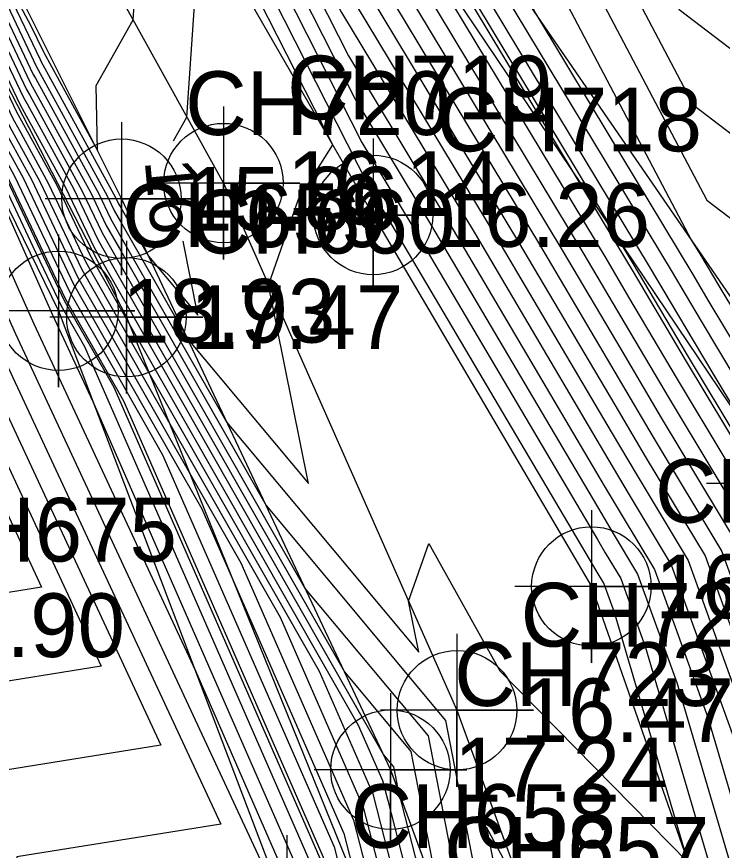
# Model space of a CAD drawing. Extents: x 2531902 to 2533249, y 715219 to 716099.
# Drawn here: x 2532654.69 to 2532682.38, y 715692.21 to 715724.93 of the extents above; entities that cross this region are included whole.
import ezdxf

# ---------------------------------------------------------------- set-up
doc = ezdxf.new("R2010")
doc.units = 0
for name, color, linetype in [('DTM Contours Major', 7, 'Continuous'), ('DTM Contours Major Text', 7, 'Continuous'), ('DTM Contours Minor', 7, 'Continuous'), ('Exist DTM Breakline', 7, 'Continuous'), ('Exist DTM Breakline Cogo Elevation', 7, 'Continuous'), ('Exist DTM Breakline Cogo Number', 7, 'Continuous'), ('Exist DTM Breakline Cogo Point CELL', 7, 'Continuous'), ('Exist DTM Breakline Underwater', 7, 'Continuous'), ('Exist DTM Breakline Underwater Cogo Elevation', 7, 'Continuous'), ('Exist DTM Breakline Underwater Cogo Number', 7, 'Continuous'), ('Exist DTM Breakline Underwater Cogo Point CELL', 7, 'Continuous'), ('Exist DTM Drainline', 7, 'Continuous'), ('Exist DTM Drainline Cogo Elevation', 7, 'Continuous'), ('Exist DTM Drainline Cogo Number', 7, 'Continuous'), ('Exist DTM Drainline Cogo Point CELL', 7, 'Continuous'), ('Exist DTM Regular Point Cogo Elevation', 7, 'Continuous'), ('Exist DTM Regular Point Cogo Number', 7, 'Continuous'), ('Exist Hydro Stream or Body of Water', 7, 'Continuous'), ('Scratch_Level_2', 7, 'Continuous')]:
    doc.layers.add(name, color=color, linetype=linetype)

msp = doc.modelspace()

# ---------------------------------------------------------------- linework, layer by layer
at = {"layer": 'DTM Contours Major'}
for points in [[(2532649.633, 715761.418), (2532652.853, 715756.928), (2532656.657, 715751.625), (2532664.623, 715743.377), (2532667.706, 715740.404), (2532666.809, 715739.156), (2532666.528, 715738.511), (2532668.94, 715733.933), (2532672.977, 715727.234), (2532680.368, 715714.969), (2532681.544, 715712.977), (2532683.635, 715709.501), (2532686.333, 715705.014), (2532690.675, 715692.977), (2532694.04, 715683.649), (2532695.571, 715678.45), (2532696.057, 715676.798), (2532696.595, 715675.745)], [(2532677.458, 715760.578), (2532682.204, 715754.915), (2532688.134, 715749.197), (2532685.284, 715745.235), (2532682.849, 715738.741), (2532678.72, 715735.084), (2532677.262, 715731.73), (2532680.691, 715725.22), (2532688.706, 715719.105), (2532688.324, 715710.996), (2532689.533, 715708.674), (2532694.988, 715708.084), (2532700, 715700.698), (2532708.045, 715701.955), (2532710, 715701.824), (2532713.335, 715700), (2532713.757, 715696.243), (2532714.581, 715693.241)], [(2532648.836, 715759.695), (2532660.585, 715743.315), (2532663.46, 715737.646), (2532664.163, 715736.258), (2532664.6, 715735.397), (2532666.384, 715731.88), (2532676.095, 715715.765), (2532678.43, 715711.81), (2532679.978, 715709.189), (2532683.024, 715704.123), (2532687.927, 715690.534), (2532690.367, 715682.244), (2532692.007, 715676.673), (2532692.528, 715674.904), (2532693.303, 715672.271), (2532693.837, 715671.226)], [(2532648.039, 715757.973), (2532655.303, 715747.844), (2532662.601, 715733.455), (2532662.956, 715732.756), (2532663.176, 715732.322), (2532667.705, 715723.393), (2532671.821, 715716.561), (2532677.749, 715706.522), (2532678.412, 715705.4), (2532679.715, 715703.233), (2532681.813, 715697.419), (2532688.008, 715676.376), (2532688.443, 715674.897), (2532688.581, 715674.428), (2532690.418, 715668.187)], [(2532660.847, 715720.061), (2532661.369, 715720.986), (2532661.843, 715728.055), (2532662.127, 715728.507), (2532661.752, 715729.246), (2532661.749, 715729.253), (2532661.743, 715729.264), (2532650.022, 715752.374), (2532647.242, 715756.25)], [(2532641.879, 715749.271), (2532642.582, 715747.953), (2532654.386, 715725.807), (2532655.602, 715723.253), (2532655.639, 715723.186), (2532658.571, 715717.835), (2532658.688, 715717.589), (2532658.784, 715717.42), (2532659.861, 715715.532), (2532661.796, 715713.217), (2532661.216, 715716.117)], [(2532641.445, 715748.207), (2532642.728, 715745.799), (2532650.078, 715732.01), (2532654.945, 715721.787), (2532655.093, 715721.516), (2532656.919, 715718.185), (2532657.882, 715716.157), (2532658.675, 715714.767), (2532667.547, 715699.217), (2532670.158, 715696.092), (2532671.345, 715689.97), (2532675.473, 715673.874), (2532678.887, 715665.633), (2532678.986, 715665.315), (2532678.994, 715665.289), (2532680.646, 715661.305), (2532681.253, 715660.451), (2532682.935, 715658.087)], [(2532641.011, 715747.142), (2532642.875, 715743.645), (2532645.77, 715738.213), (2532654.289, 715720.32), (2532654.548, 715719.847), (2532655.267, 715718.535), (2532657.076, 715714.724), (2532658.566, 715712.113), (2532663.486, 715703.49), (2532667.906, 715693.389), (2532668.844, 715689.728), (2532671.192, 715680.572), (2532678.057, 715664.003), (2532678.096, 715663.878), (2532678.112, 715663.825), (2532681.367, 715655.975)], [(2532640.577, 715746.077), (2532641.462, 715744.416), (2532652.721, 715720.768), (2532653.102, 715719.165), (2532653.606, 715718.788), (2532656.082, 715713.258), (2532657.678, 715709.829), (2532661.76, 715700.501), (2532666.009, 715690.79), (2532666.911, 715687.27), (2532675.713, 715666.027), (2532677.227, 715662.373), (2532677.231, 715662.362), (2532677.954, 715660.618), (2532679.854, 715656.035), (2532678.345, 715656.509)], [(2532635.662, 715724.628), (2532640.692, 715721.597), (2532651.462, 715713.563), (2532652.466, 715711.321), (2532658, 715699.434), (2532652.957, 715698.627), (2532652.491, 715692.526), (2532652.801, 715685.84), (2532652.869, 715683.569), (2532654.223, 715679.34), (2532666.735, 715665.232), (2532666.855, 715660.902), (2532663.575, 715658.348), (2532664.298, 715652.475), (2532669.75, 715650.646), (2532670.93, 715649.759)]]:
    msp.add_lwpolyline(points, dxfattribs=at)
at = {"layer": 'DTM Contours Minor'}
for points in [[(2532658.323, 715766.785), (2532661.653, 715763.337), (2532679.963, 715745.68), (2532674.634, 715738.272), (2532672.968, 715734.443), (2532681.775, 715717.727), (2532684.122, 715715.936)], [(2532664.191, 715766.803), (2532665.133, 715765.68), (2532684.049, 715747.438), (2532677.242, 715737.977), (2532675.115, 715733.086), (2532681.233, 715721.473), (2532686.414, 715717.521)], [(2532654.889, 715764.712), (2532662.643, 715756.684), (2532675.877, 715743.921), (2532672.025, 715738.567), (2532670.822, 715735.799), (2532681.174, 715716.15), (2532681.493, 715715.62), (2532682.077, 715714.65), (2532682.17, 715714.493), (2532686.651, 715707.042)], [(2532651.454, 715762.64), (2532663.633, 715750.031), (2532671.792, 715742.162), (2532669.417, 715738.861), (2532668.675, 715737.155), (2532675.057, 715725.042), (2532677.235, 715721.427), (2532681.222, 715714.809), (2532681.857, 715713.735), (2532685.143, 715708.271)], [(2532649.473, 715761.074), (2532659.233, 715747.467), (2532664.81, 715739.691), (2532665.129, 715739.06), (2532665.328, 715738.669), (2532668.719, 715733.041), (2532679.513, 715715.128), (2532681.23, 715712.22), (2532682.127, 715710.73), (2532685.671, 715704.836)], [(2532649.314, 715760.729), (2532663.753, 715740.597), (2532663.975, 715740.161), (2532664.888, 715738.36), (2532665.455, 715737.242), (2532665.592, 715736.972), (2532678.659, 715715.287), (2532678.838, 715714.983), (2532680.917, 715711.462), (2532685.01, 715704.658)], [(2532649.155, 715760.385), (2532662.697, 715741.503), (2532663.803, 715739.323), (2532664.646, 715737.659), (2532665.17, 715736.627), (2532665.856, 715735.275), (2532677.804, 715715.447), (2532678.702, 715713.925), (2532680.604, 715710.704), (2532684.348, 715704.48)], [(2532648.995, 715760.04), (2532661.641, 715742.409), (2532663.631, 715738.484), (2532664.405, 715736.959), (2532664.885, 715736.012), (2532666.12, 715733.577), (2532676.949, 715715.606), (2532678.566, 715712.868), (2532680.291, 715709.947), (2532683.686, 715704.302)], [(2532648.676, 715759.351), (2532659.528, 715744.221), (2532663.288, 715736.808), (2532663.922, 715735.558), (2532664.315, 715734.782), (2532666.648, 715730.183), (2532675.24, 715715.924), (2532678.294, 715710.752), (2532679.664, 715708.431), (2532682.362, 715703.945), (2532686.704, 715691.911)], [(2532648.517, 715759.006), (2532658.472, 715745.126), (2532663.116, 715735.97), (2532663.68, 715734.857), (2532664.031, 715734.167), (2532666.912, 715728.485), (2532674.385, 715716.084), (2532678.158, 715709.695), (2532679.351, 715707.673), (2532681.701, 715703.767), (2532685.481, 715693.288)], [(2532648.358, 715758.662), (2532657.416, 715746.032), (2532662.945, 715735.132), (2532663.439, 715734.157), (2532663.746, 715733.552), (2532667.176, 715726.788), (2532673.531, 715716.243), (2532678.022, 715708.637), (2532679.038, 715706.916), (2532681.039, 715703.589), (2532684.258, 715694.665)], [(2532648.198, 715758.317), (2532656.36, 715746.938), (2532662.773, 715734.293), (2532663.198, 715733.456), (2532663.461, 715732.937), (2532667.44, 715725.091), (2532672.676, 715716.402), (2532677.886, 715707.579), (2532678.725, 715706.158), (2532680.377, 715703.411), (2532683.035, 715696.042)], [(2532647.88, 715757.628), (2532654.247, 715748.75), (2532662.43, 715732.617), (2532662.715, 715732.055), (2532662.891, 715731.707), (2532667.969, 715721.696), (2532670.967, 715716.721), (2532677.613, 715705.464), (2532678.098, 715704.643), (2532679.053, 715703.055), (2532680.59, 715698.796), (2532687.536, 715675.203)], [(2532647.72, 715757.283), (2532653.191, 715749.656), (2532662.258, 715731.779), (2532662.473, 715731.355), (2532662.606, 715731.092), (2532668.233, 715719.999), (2532670.112, 715716.88), (2532677.477, 715704.406), (2532677.785, 715703.885), (2532678.391, 715702.877), (2532679.367, 715700.173), (2532686.165, 715677.082)], [(2532641.792, 715749.059), (2532642.611, 715747.522), (2532653.524, 715727.048), (2532655.47, 715722.96), (2532655.53, 715722.852), (2532658.24, 715717.905), (2532658.527, 715717.303), (2532658.762, 715716.89), (2532661.398, 715712.269), (2532666.133, 715706.603), (2532664.574, 715714.399), (2532665.75, 715717.772), (2532667.089, 715719.901), (2532662.037, 715729.861), (2532661.99, 715729.954), (2532661.915, 715730.102), (2532651.078, 715751.468), (2532647.402, 715756.594)], [(2532641.966, 715749.484), (2532642.552, 715748.384), (2532655.247, 715724.567), (2532655.733, 715723.547), (2532655.748, 715723.52), (2532657.854, 715719.676), (2532657.802, 715722.225), (2532658.26, 715723.037), (2532659.256, 715724.802), (2532659.717, 715731.69), (2532657.165, 715737.113), (2532648.966, 715753.28), (2532647.083, 715755.905)], [(2532641.618, 715748.633), (2532642.669, 715746.661), (2532651.801, 715729.529), (2532655.208, 715722.373), (2532655.311, 715722.184), (2532657.58, 715718.045), (2532658.204, 715716.73), (2532658.719, 715715.828), (2532664.473, 715705.743), (2532671.52, 715697.309), (2532674.726, 715680.785), (2532677.185, 715671.195), (2532679.219, 715666.285), (2532679.342, 715665.89), (2532679.347, 715665.874), (2532680.344, 715663.467), (2532680.711, 715662.952), (2532693.194, 715645.41)], [(2532641.532, 715748.42), (2532642.699, 715746.23), (2532650.939, 715730.77), (2532655.076, 715722.08), (2532655.202, 715721.85), (2532657.249, 715718.115), (2532658.043, 715716.443), (2532658.697, 715715.297), (2532666.01, 715702.48), (2532670.839, 715696.701), (2532673.036, 715685.378), (2532676.329, 715672.534), (2532679.053, 715665.959), (2532679.164, 715665.603), (2532679.17, 715665.581), (2532680.495, 715662.386), (2532680.982, 715661.701), (2532692.247, 715645.871)], [(2532641.358, 715747.994), (2532642.757, 715745.368), (2532649.216, 715733.251), (2532654.814, 715721.493), (2532654.984, 715721.183), (2532656.588, 715718.255), (2532657.721, 715715.87), (2532658.653, 715714.236), (2532669.084, 715695.954), (2532669.477, 715695.484), (2532669.655, 715694.563), (2532674.616, 715675.213), (2532678.721, 715665.307), (2532678.808, 715665.028), (2532678.818, 715664.996), (2532680.796, 715660.223), (2532681.524, 715659.201), (2532690.353, 715646.793)], [(2532641.184, 715747.568), (2532642.816, 715744.507), (2532647.493, 715735.732), (2532654.551, 715720.907), (2532654.766, 715720.515), (2532655.928, 715718.395), (2532657.399, 715715.297), (2532658.61, 715713.174), (2532666.557, 715699.245), (2532668.664, 715694.429), (2532669.112, 715692.683), (2532672.904, 715677.893), (2532678.389, 715664.655), (2532678.452, 715664.453), (2532678.465, 715664.411), (2532681.097, 715658.06), (2532682.066, 715656.7), (2532688.459, 715647.716)], [(2532641.271, 715747.781), (2532642.787, 715744.937), (2532648.355, 715734.491), (2532654.682, 715721.2), (2532654.875, 715720.849), (2532656.258, 715718.325), (2532657.56, 715715.584), (2532658.632, 715713.705), (2532668.092, 715697.123), (2532669.044, 715694.948), (2532669.246, 715694.16), (2532673.76, 715676.553), (2532678.555, 715664.981), (2532678.63, 715664.74), (2532678.641, 715664.703), (2532680.947, 715659.142), (2532681.795, 715657.95), (2532689.406, 715647.255)], [(2532641.097, 715747.355), (2532642.845, 715744.076), (2532646.632, 715736.972), (2532654.42, 715720.613), (2532654.657, 715720.181), (2532655.597, 715718.465), (2532657.238, 715715.011), (2532658.588, 715712.644), (2532665.021, 715701.368), (2532668.285, 715693.909), (2532668.978, 715691.205), (2532672.048, 715679.232), (2532678.223, 715664.329), (2532678.274, 715664.165), (2532678.289, 715664.118), (2532681.248, 715656.979), (2532682.336, 715655.45), (2532687.512, 715648.177)], [(2532640.924, 715746.929), (2532642.904, 715743.214), (2532644.908, 715739.454), (2532654.157, 715720.026), (2532654.439, 715719.513), (2532654.936, 715718.605), (2532656.915, 715714.438), (2532658.544, 715711.582), (2532661.95, 715705.613), (2532667.526, 715692.869), (2532668.711, 715688.25), (2532670.336, 715681.911), (2532677.891, 715663.677), (2532677.918, 715663.59), (2532677.936, 715663.532), (2532681.549, 715654.816), (2532682.878, 715652.949)], [(2532640.837, 715746.716), (2532642.933, 715742.783), (2532644.047, 715740.694), (2532654.026, 715719.733), (2532654.329, 715719.179), (2532654.606, 715718.675), (2532656.754, 715714.151), (2532658.523, 715711.051), (2532660.415, 715707.735), (2532667.147, 715692.349), (2532668.577, 715686.772), (2532669.48, 715683.251), (2532677.725, 715663.351), (2532677.74, 715663.303), (2532677.76, 715663.24), (2532681.7, 715653.735), (2532683.149, 715651.699)], [(2532640.663, 715746.29), (2532642.324, 715743.175), (2532647.781, 715731.712), (2532653.763, 715719.146), (2532653.945, 715718.815), (2532655.324, 715715.911), (2532656.432, 715713.578), (2532657.344, 715711.98), (2532659.894, 715706.151), (2532666.388, 715691.31), (2532667.767, 715685.93), (2532671.54, 715676.826), (2532677.393, 715662.699), (2532677.407, 715662.654), (2532680.202, 715655.912), (2532682.001, 715651.572), (2532682.777, 715650.482)], [(2532640.75, 715746.503), (2532642.963, 715742.353), (2532643.185, 715741.935), (2532653.895, 715719.44), (2532654.22, 715718.846), (2532654.276, 715718.745), (2532656.593, 715713.865), (2532658.501, 715710.521), (2532658.879, 715709.857), (2532666.768, 715691.829), (2532668.443, 715685.295), (2532668.624, 715684.591), (2532677.559, 715663.025), (2532677.562, 715663.015), (2532677.584, 715662.947), (2532681.851, 715652.654), (2532683.42, 715650.449)], [(2532640.49, 715745.864), (2532640.601, 715745.656), (2532642.009, 715742.698), (2532646.814, 715722.49), (2532653.178, 715717.743), (2532655.358, 715712.87), (2532661.7, 715699.251), (2532663.625, 715694.851), (2532665.629, 715690.27), (2532666.055, 715688.609), (2532672.161, 715673.875), (2532658.219, 715685.571), (2532656.426, 715685.285), (2532656.404, 715684.989), (2532656.419, 715684.664), (2532656.422, 715684.554), (2532656.488, 715684.349), (2532675.709, 715662.676)], [(2532637.757, 715737.465), (2532640.527, 715725.815), (2532652.749, 715716.698), (2532654.635, 715712.483), (2532665.04, 715690.137), (2532655.559, 715688.62), (2532655.426, 715686.873), (2532655.514, 715684.958), (2532655.534, 715684.308), (2532655.922, 715683.097), (2532673.465, 715663.315), (2532673.508, 715661.778), (2532667.044, 715656.745), (2532667.353, 715654.235), (2532669.684, 715653.453), (2532672.388, 715651.419), (2532681.538, 715647.888), (2532691.256, 715639.168)], [(2532652.663, 715728.288), (2532655.339, 715722.667), (2532655.42, 715722.518), (2532657.91, 715717.975), (2532658.365, 715717.016), (2532658.74, 715716.359), (2532662.935, 715709.006), (2532670.47, 715699.989), (2532670.07, 715701.989), (2532670.859, 715704.251), (2532673.645, 715699.254), (2532681.033, 715691.737), (2532678.144, 715701.55), (2532677.73, 715702.699), (2532677.472, 715703.127), (2532677.341, 715703.349), (2532669.257, 715717.039), (2532668.497, 715718.301), (2532662.322, 715730.477)], [(2532634.969, 715728.558), (2532635.232, 715728.4), (2532652.32, 715715.653), (2532653.912, 715712.096), (2532662.693, 715693.236), (2532654.692, 715691.956), (2532654.448, 715688.758), (2532654.61, 715685.252), (2532654.646, 715684.061), (2532655.355, 715681.845), (2532671.222, 715663.954), (2532671.29, 715661.486), (2532665.888, 715657.28), (2532666.335, 715653.648), (2532669.706, 715652.517), (2532673.617, 715649.576), (2532681.29, 715646.615), (2532689.439, 715639.303)], [(2532635.316, 715726.593), (2532637.962, 715724.999), (2532651.891, 715714.608), (2532653.189, 715711.708), (2532660.347, 715696.335), (2532653.824, 715695.292), (2532653.469, 715690.642), (2532653.705, 715685.546), (2532653.757, 715683.815), (2532654.789, 715680.592), (2532668.978, 715664.593), (2532669.073, 715661.194), (2532664.731, 715657.814), (2532665.316, 715653.061), (2532669.728, 715651.581), (2532674.845, 715647.732), (2532681.042, 715645.341), (2532687.622, 715639.437)], [(2532636.008, 715722.663), (2532643.422, 715718.196), (2532651.033, 715712.518), (2532651.743, 715710.933), (2532655.654, 715702.533), (2532652.09, 715701.963), (2532651.513, 715694.411), (2532651.896, 715686.134), (2532651.981, 715683.322), (2532653.657, 715678.088), (2532664.492, 715665.871), (2532664.637, 715660.61), (2532662.418, 715658.883), (2532663.279, 715651.888), (2532669.772, 715649.71), (2532677.303, 715644.046), (2532680.545, 715642.795), (2532683.988, 715639.705)], [(2532684.401, 715671.608), (2532674.717, 715690.15), (2532673.131, 715693.124), (2532676.416, 715676.192), (2532678.041, 715669.855), (2532679.385, 715666.611), (2532679.52, 715666.178), (2532679.523, 715666.167), (2532680.194, 715664.549), (2532680.44, 715664.202), (2532694.141, 715644.949)]]:
    msp.add_lwpolyline(points, dxfattribs=at)
at = {"layer": 'Exist DTM Breakline'}
for points in [[(2532649.711, 715761.588), (2532665.224, 715739.335), (2532688.443, 715705.582), (2532697.711, 715679.516), (2532703.673, 715665.533), (2532716.286, 715652.801)], [(2532640.477, 715745.834), (2532656.325, 715713.388), (2532665.291, 715689.806), (2532682.108, 715650.808), (2532695.585, 715638.849), (2532713.668, 715632.91)]]:
    msp.add_lwpolyline(points, dxfattribs=at)
at = {"layer": 'Exist DTM Breakline Cogo Point CELL'}
for points in [[(2532656.325, 715716.388), (2532656.325, 715710.388), (2532656.325, 715713.388), (2532659.325, 715713.388), (2532653.325, 715713.388)], [(2532658.993, 715716.136), (2532658.993, 715710.136), (2532658.993, 715713.136), (2532661.993, 715713.136), (2532655.993, 715713.136)], [(2532684.759, 715709.615), (2532684.759, 715703.615), (2532684.759, 715706.615), (2532687.759, 715706.615), (2532681.759, 715706.615)], [(2532665.291, 715692.806), (2532665.291, 715686.806), (2532665.291, 715689.806), (2532668.291, 715689.806), (2532662.291, 715689.806)]]:
    msp.add_lwpolyline(points, dxfattribs=at)
for centre in [(2532656.325, 715713.388), (2532658.993, 715713.136)]:
    msp.add_circle(centre, 2.344, dxfattribs=at)
at = {"layer": 'Exist DTM Breakline Underwater'}
for points in [[(2532646.748, 715755.182), (2532668.676, 715717.147), (2532677.241, 715702.567), (2532689.842, 715666.582), (2532701.723, 715652.924), (2532713.134, 715647.155), (2532737.59, 715643.253), (2532756.176, 715636.457), (2532783.406, 715639.452), (2532803.254, 715642.171), (2532813.801, 715644.931), (2532836.277, 715651.081), (2532865.559, 715653.815), (2532885.826, 715645.124), (2532889.946, 715643.683), (2532906.865, 715630.423), (2532927.34, 715618.228), (2532957.965, 715607.729), (2532978.566, 715598.571), (2533001.091, 715586.568), (2533028.19, 715572.821)], [(2532642.404, 715750.56), (2532658.799, 715717.787), (2532669.356, 715695.376), (2532679.885, 715666.767), (2532697.228, 715643.446), (2532713.346, 715638.817), (2532732.829, 715632.464), (2532756.843, 715626.148), (2532779.072, 715626.28), (2532796.688, 715625.652), (2532823.757, 715631.859), (2532837.11, 715635.289), (2532855.521, 715634.196), (2532877.341, 715623.453), (2532903.322, 715612.979), (2532923.748, 715606.844), (2532938.002, 715599.697), (2532947.164, 715595.611), (2532973.382, 715584.595), (2532998.348, 715572.794), (2533019.077, 715559.415)]]:
    msp.add_lwpolyline(points, dxfattribs=at)
at = {"layer": 'Exist DTM Breakline Underwater Cogo Point CELL'}
for points in [[(2532658.799, 715720.787), (2532658.799, 715714.787), (2532658.799, 715717.787), (2532661.799, 715717.787), (2532655.799, 715717.787)], [(2532668.676, 715720.147), (2532668.676, 715714.147), (2532668.676, 715717.147), (2532671.676, 715717.147), (2532665.676, 715717.147)], [(2532677.241, 715705.567), (2532677.241, 715699.567), (2532677.241, 715702.567), (2532680.241, 715702.567), (2532674.241, 715702.567)], [(2532669.356, 715698.376), (2532669.356, 715692.376), (2532669.356, 715695.376), (2532672.356, 715695.376), (2532666.356, 715695.376)]]:
    msp.add_lwpolyline(points, dxfattribs=at)
for centre in [(2532658.799, 715717.787), (2532668.676, 715717.147), (2532677.241, 715702.567), (2532669.356, 715695.376)]:
    msp.add_circle(centre, 2.344, dxfattribs=at)
at = {"layer": 'Exist DTM Drainline'}
msp.add_lwpolyline([(2532646.088, 715748.574), (2532662.801, 715718.401), (2532671.966, 715697.708), (2532683.278, 715666.632), (2532699.337, 715647.34), (2532712.159, 715642.172)], dxfattribs=at)
at = {"layer": 'Exist DTM Drainline Cogo Point CELL'}
for points in [[(2532662.801, 715721.401), (2532662.801, 715715.401), (2532662.801, 715718.401), (2532665.801, 715718.401), (2532659.801, 715718.401)], [(2532671.966, 715700.708), (2532671.966, 715694.708), (2532671.966, 715697.708), (2532674.966, 715697.708), (2532668.966, 715697.708)]]:
    msp.add_lwpolyline(points, dxfattribs=at)
for centre in [(2532662.801, 715718.401), (2532671.966, 715697.708)]:
    msp.add_circle(centre, 2.344, dxfattribs=at)
at = {"layer": 'Exist Hydro Stream or Body of Water'}
for points in [[(2532649.354, 715760.815), (2532664.017, 715740.37), (2532664.948, 715738.535), (2532665.526, 715737.396), (2532678.872, 715715.247), (2532680.996, 715711.651), (2532685.175, 715704.702), (2532691.901, 715686.059), (2532694.324, 715677.828), (2532695.093, 715675.214), (2532699.89, 715665.82), (2532703.016, 715661.283), (2532714.635, 715652.814), (2532715.929, 715652.16), (2532727.227, 715650.963), (2532730.055, 715650.803), (2532751.801, 715642.405), (2532753.898, 715641.752), (2532766.592, 715639.773), (2532767.187, 715639.811), (2532779.493, 715644.52), (2532786.898, 715645.569), (2532790.115, 715646.495), (2532806.64, 715649.775)], [(2532640.729, 715746.45), (2532642.97, 715742.245), (2532653.862, 715719.366), (2532654.193, 715718.762), (2532656.553, 715713.793), (2532658.495, 715710.388), (2532666.673, 715691.699), (2532668.41, 715684.926), (2532677.518, 715662.944), (2532677.539, 715662.874), (2532681.888, 715652.383), (2532683.487, 715650.136)]]:
    msp.add_lwpolyline(points, dxfattribs=at)
at = {"layer": 'Scratch_Level_2'}
for points in [[(2532646.331, 715760.978), (2532661.875, 715740.587), (2532684.759, 715706.615), (2532696, 715677.679), (2532701.748, 715665.356), (2532714.118, 715649.677)], [(2532642.721, 715744.733), (2532658.993, 715713.136), (2532668.965, 715688.516), (2532685.182, 715651.328), (2532698.305, 715639.86), (2532714.664, 715634.736)]]:
    msp.add_lwpolyline(points, dxfattribs=at)

# ---------------------------------------------------------------- texts
at = {"layer": 'DTM Contours Major Text'}
msp.add_text('16', height=2, rotation=275.3403, dxfattribs=at).set_placement((2532659.707, 715719.279))
at = {"layer": 'Exist DTM Breakline Cogo Elevation'}
for s, p in [('18.93', (2532658.825, 715712.138)), ('17.47', (2532661.493, 715711.886))]:
    msp.add_text(s, height=2.5, dxfattribs=at).set_placement(p)
at = {"layer": 'Exist DTM Breakline Cogo Number'}
for s, p in [('CH659', (2532658.825, 715715.888)), ('CH660', (2532661.493, 715715.636)), ('CH658', (2532667.791, 715692.306)), ('CH657', (2532671.465, 715691.016))]:
    msp.add_text(s, height=2.5, dxfattribs=at).set_placement(p)
at = {"layer": 'Exist DTM Breakline Underwater Cogo Elevation'}
for s, p in [('15.86', (2532661.299, 715716.537)), ('16.26', (2532671.176, 715715.897)), ('16.25', (2532679.741, 715701.317)), ('17.24', (2532671.856, 715694.126))]:
    msp.add_text(s, height=2.5, dxfattribs=at).set_placement(p)
at = {"layer": 'Exist DTM Breakline Underwater Cogo Number'}
for s, p in [('CH720', (2532661.299, 715720.287)), ('CH718', (2532671.176, 715719.647)), ('CH721', (2532679.741, 715705.067)), ('CH723', (2532671.856, 715697.876))]:
    msp.add_text(s, height=2.5, dxfattribs=at).set_placement(p)
at = {"layer": 'Exist DTM Drainline Cogo Elevation'}
for s, p in [('16.14', (2532665.301, 715717.151)), ('16.47', (2532674.466, 715696.458))]:
    msp.add_text(s, height=2.5, dxfattribs=at).set_placement(p)
at = {"layer": 'Exist DTM Drainline Cogo Number'}
for s, p in [('CH719', (2532665.301, 715720.901)), ('CH722', (2532674.466, 715700.208))]:
    msp.add_text(s, height=2.5, dxfattribs=at).set_placement(p)
at = {"layer": 'Exist DTM Regular Point Cogo Elevation'}
msp.add_text('20.90', height=2.5, dxfattribs=at).set_placement((2532650.57, 715699.796))
at = {"layer": 'Exist DTM Regular Point Cogo Number'}
msp.add_text('CH675', height=2.5, dxfattribs=at).set_placement((2532650.57, 715703.546))

doc.saveas('drawing.dxf')
